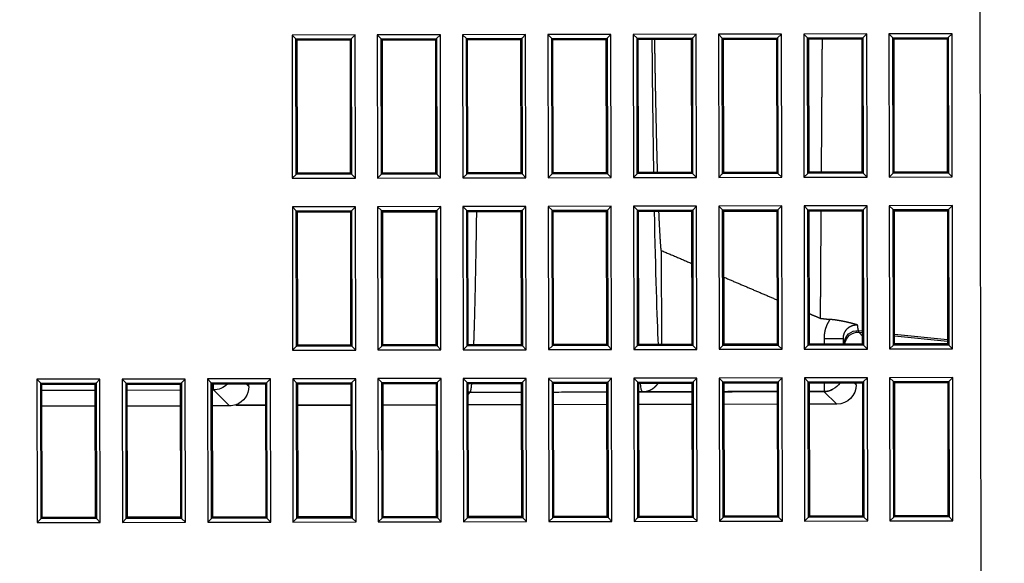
# Model space of a CAD drawing. Header units: millimetres. Extents: x 40090 to 187415, y -53271 to 40260.
# Tile 316 of 406: x 143141 to 143217, y 14271 to 14314. Entities that reach past the tile are written whole.
import ezdxf

# ---------------------------------------------------------------- set-up
doc = ezdxf.new("R2010")
doc.units = ezdxf.units.MM
doc.layers.add('AVM_projektor', color=6, linetype='Continuous')
doc.layers.add('AVM_sp_230VAC', color=170, linetype='Continuous')
doc.styles.add('AVM', font='arial.ttf')
doc.dimstyles.new('AVM-1_50', dxfattribs={"dimscale": 40, "dimtxt": 2.5, "dimasz": 2.5, "dimexe": 1.25, "dimexo": 0.625, "dimtad": 1, "dimdec": 0, "dimrnd": 1, "dimtxsty": 'AVM', "dimcen": 2.5, "dimclrd": 256, "dimclre": 256, "dimclrt": 256, "dimadec": 0, "dimazin": 0, "dimtfac": 1, "dimtdec": 0, "dimtmove": 0, "dimatfit": 3, "dimfxl": 0, "dimarcsym": 0})

# ---------------------------------------------------------------- blocks, each defined once
blk = doc.blocks.new('PT-FW430-bottom')
for p, q in [((1.56, 106.307), (1.86, 106.007)), ((1.56, 106.307), (12.64, 106.307)), ((1.56, 101.427), (1.56, 106.307)), ((1.86, 106.007), (1.95, 105.917)), ((12.341, 106.007), (1.86, 106.007)), ((1.86, 106.007), (1.86, 101.726)), ((12.341, 106.007), (12.25, 105.917)), ((12.64, 106.307), (12.341, 106.007)), ((12.341, 101.726), (12.341, 106.007)), ((12.64, 106.307), (12.64, 101.427)), ((12.25, 105.917), (1.95, 105.917)), ((1.95, 105.917), (1.95, 101.817)), ((2.407, 105.916), (2.407, 101.817)), ((3.646, 101.816), (3.646, 105.917)), ((12.25, 101.817), (12.25, 105.917)), ((1.86, 101.726), (1.56, 101.427)), ((12.64, 101.427), (1.56, 101.427)), ((1.86, 101.726), (1.95, 101.817)), ((1.86, 101.726), (12.341, 101.726)), ((1.95, 101.817), (12.25, 101.817)), ((12.341, 101.726), (12.25, 101.817)), ((12.341, 101.726), (12.64, 101.427)), ((1.56, 99.707), (1.86, 99.407)), ((1.56, 99.707), (12.64, 99.707)), ((1.56, 94.827), (1.56, 99.707)), ((1.86, 99.407), (1.95, 99.317)), ((12.341, 99.407), (1.86, 99.407)), ((1.86, 99.407), (1.86, 95.126)), ((1.95, 99.317), (1.95, 95.217)), ((12.25, 99.317), (1.95, 99.317)), ((2.407, 99.317), (2.407, 95.217)), ((3.646, 95.217), (3.646, 99.317)), ((12.341, 99.407), (12.25, 99.317)), ((12.25, 95.217), (12.25, 99.317)), ((12.64, 99.707), (12.341, 99.407)), ((12.341, 95.126), (12.341, 99.407)), ((12.64, 99.707), (12.64, 94.827)), ((1.86, 95.126), (1.56, 94.827)), ((12.64, 94.827), (1.56, 94.827)), ((1.86, 95.126), (1.95, 95.217)), ((1.86, 95.126), (12.341, 95.126)), ((1.95, 95.217), (12.25, 95.217)), ((12.341, 95.126), (12.25, 95.217)), ((12.341, 95.126), (12.64, 94.827)), ((1.56, 93.107), (1.86, 92.807)), ((1.56, 93.107), (12.64, 93.107)), ((1.56, 88.227), (1.56, 93.107)), ((12.64, 93.107), (12.341, 92.807)), ((12.64, 93.107), (12.64, 88.227)), ((1.86, 92.807), (1.95, 92.717)), ((1.86, 92.807), (1.86, 88.526)), ((12.341, 92.807), (1.86, 92.807)), ((1.95, 92.717), (1.95, 88.617)), ((12.25, 92.717), (1.95, 92.717)), ((2.407, 92.645), (1.95, 92.645)), ((2.407, 92.717), (2.407, 92.645)), ((2.407, 92.645), (3.646, 91.405)), ((3.646, 91.405), (3.646, 92.717)), ((12.341, 92.807), (12.25, 92.717)), ((12.25, 88.617), (12.25, 92.717)), ((12.341, 88.526), (12.341, 92.807)), ((3.599, 90.905), (3.561, 90.905)), ((3.599, 90.905), (3.599, 88.617)), ((3.599, 88.616), (3.599, 90.905)), ((2.147, 89.905), (1.95, 90.102)), ((2.147, 89.905), (1.95, 89.905)), ((1.86, 88.526), (1.56, 88.227)), ((1.86, 88.526), (1.95, 88.617)), ((1.86, 88.526), (12.341, 88.526)), ((1.95, 88.617), (12.25, 88.617)), ((12.341, 88.526), (12.25, 88.617)), ((12.341, 88.526), (12.64, 88.227)), ((12.64, 88.227), (1.56, 88.227)), ((-25.04, 86.507), (-24.74, 86.207)), ((-25.04, 86.507), (-13.96, 86.507)), ((-25.04, 81.627), (-25.04, 86.507)), ((-24.74, 86.207), (-24.65, 86.117)), ((-24.74, 86.207), (-24.74, 81.926)), ((-14.259, 86.207), (-24.74, 86.207)), ((-24.65, 86.117), (-24.65, 82.017)), ((-14.35, 86.117), (-24.65, 86.117)), ((-14.259, 86.207), (-14.35, 86.117)), ((-14.35, 82.017), (-14.35, 86.117)), ((-13.96, 86.507), (-14.259, 86.207)), ((-14.259, 81.926), (-14.259, 86.207)), ((-13.96, 86.507), (-13.96, 81.627)), ((-11.74, 86.507), (-11.44, 86.207)), ((-11.74, 86.507), (-0.66, 86.507)), ((-11.74, 81.627), (-11.74, 86.507)), ((-11.44, 86.207), (-11.35, 86.117)), ((-0.959, 86.207), (-11.44, 86.207)), ((-11.44, 86.207), (-11.44, 81.926)), ((-1.05, 86.117), (-11.35, 86.117)), ((-11.35, 86.117), (-11.35, 82.017)), ((-0.959, 86.207), (-1.05, 86.117)), ((-1.05, 82.017), (-1.05, 86.117)), ((-0.66, 86.507), (-0.959, 86.207)), ((-0.959, 81.926), (-0.959, 86.207)), ((-0.66, 86.507), (-0.66, 81.627)), ((1.56, 86.507), (1.86, 86.207)), ((1.56, 86.507), (12.64, 86.507)), ((1.56, 81.627), (1.56, 86.507)), ((1.86, 86.207), (1.95, 86.117)), ((12.341, 86.207), (1.86, 86.207)), ((1.86, 86.207), (1.86, 81.926)), ((12.25, 86.117), (1.95, 86.117)), ((1.95, 86.117), (1.95, 82.017)), ((3.599, 86.117), (3.599, 82.017)), ((3.599, 82.016), (3.599, 86.116)), ((12.341, 86.207), (12.25, 86.117)), ((12.25, 82.017), (12.25, 86.117)), ((12.64, 86.507), (12.341, 86.207)), ((12.341, 81.926), (12.341, 86.207)), ((12.64, 86.507), (12.64, 81.627)), ((-24.74, 81.926), (-25.04, 81.627)), ((-13.96, 81.627), (-25.04, 81.627)), ((-24.74, 81.926), (-24.65, 82.017)), ((-24.74, 81.926), (-14.259, 81.926)), ((-24.65, 82.017), (-14.35, 82.017)), ((-14.259, 81.926), (-14.35, 82.017)), ((-14.259, 81.926), (-13.96, 81.627)), ((-11.44, 81.926), (-11.74, 81.627)), ((-0.66, 81.627), (-11.74, 81.627)), ((-11.44, 81.926), (-11.35, 82.017)), ((-11.44, 81.926), (-0.959, 81.926)), ((-11.35, 82.017), (-1.05, 82.017)), ((-0.959, 81.926), (-1.05, 82.017)), ((-0.959, 81.926), (-0.66, 81.627)), ((1.86, 81.926), (1.56, 81.627)), ((12.64, 81.627), (1.56, 81.627)), ((1.86, 81.926), (1.95, 82.017)), ((1.86, 81.926), (12.341, 81.926)), ((1.95, 82.017), (12.25, 82.017)), ((12.341, 81.926), (12.25, 82.017)), ((12.341, 81.926), (12.64, 81.627)), ((-25.04, 79.907), (-24.74, 79.607)), ((-25.04, 79.907), (-13.96, 79.907)), ((-25.04, 75.027), (-25.04, 79.907)), ((-24.74, 79.607), (-24.65, 79.517)), ((-14.259, 79.607), (-24.74, 79.607)), ((-24.74, 79.607), (-24.74, 75.326)), ((-14.35, 79.517), (-24.65, 79.517)), ((-24.65, 79.517), (-24.65, 75.417)), ((-14.259, 79.607), (-14.35, 79.517)), ((-14.35, 75.417), (-14.35, 79.517)), ((-13.96, 79.907), (-14.259, 79.607)), ((-14.259, 75.326), (-14.259, 79.607)), ((-13.96, 79.907), (-13.96, 75.027)), ((-11.74, 79.907), (-11.44, 79.607)), ((-11.74, 79.907), (-0.66, 79.907)), ((-11.74, 75.027), (-11.74, 79.907)), ((-11.44, 79.607), (-11.35, 79.517)), ((-11.44, 79.607), (-11.44, 75.326)), ((-0.959, 79.607), (-11.44, 79.607)), ((-11.35, 79.517), (-11.35, 75.417)), ((-1.05, 79.517), (-11.35, 79.517)), ((-0.959, 79.607), (-1.05, 79.517)), ((-1.05, 75.417), (-1.05, 79.517)), ((-0.66, 79.907), (-0.959, 79.607)), ((-0.959, 75.326), (-0.959, 79.607)), ((-0.66, 79.907), (-0.66, 75.027)), ((1.56, 79.907), (1.86, 79.607)), ((1.56, 79.907), (12.64, 79.907)), ((1.56, 75.027), (1.56, 79.907)), ((1.86, 79.607), (1.95, 79.517)), ((12.341, 79.607), (1.86, 79.607)), ((1.86, 79.607), (1.86, 75.326)), ((12.25, 79.517), (1.95, 79.517)), ((1.95, 79.517), (1.95, 75.417)), ((3.599, 79.517), (3.599, 75.417)), ((3.599, 75.417), (3.599, 79.517)), ((12.341, 79.607), (12.25, 79.517)), ((12.25, 75.417), (12.25, 79.517)), ((12.64, 79.907), (12.341, 79.607)), ((12.341, 75.326), (12.341, 79.607)), ((12.64, 79.907), (12.64, 75.027)), ((-24.74, 75.326), (-25.04, 75.027)), ((-13.96, 75.027), (-25.04, 75.027)), ((-24.74, 75.326), (-24.65, 75.417)), ((-24.74, 75.326), (-14.259, 75.326)), ((-24.65, 75.417), (-14.35, 75.417)), ((-14.259, 75.326), (-14.35, 75.417)), ((-14.259, 75.326), (-13.96, 75.027)), ((-11.44, 75.326), (-11.74, 75.027)), ((-0.66, 75.027), (-11.74, 75.027)), ((-11.44, 75.326), (-11.35, 75.417)), ((-11.44, 75.326), (-0.959, 75.326)), ((-11.35, 75.417), (-1.05, 75.417)), ((-0.959, 75.326), (-1.05, 75.417)), ((-0.959, 75.326), (-0.66, 75.027)), ((1.86, 75.326), (1.56, 75.027)), ((12.64, 75.027), (1.56, 75.027)), ((1.86, 75.326), (1.95, 75.417)), ((1.86, 75.326), (12.341, 75.326)), ((1.95, 75.417), (12.25, 75.417)), ((12.341, 75.326), (12.25, 75.417)), ((12.341, 75.326), (12.64, 75.027)), ((-25.04, 73.307), (-24.74, 73.007)), ((-25.04, 73.307), (-13.96, 73.307)), ((-25.04, 68.427), (-25.04, 73.307)), ((-13.96, 73.307), (-14.259, 73.007)), ((-13.96, 73.307), (-13.96, 68.427)), ((-11.74, 73.307), (-11.44, 73.007)), ((-11.74, 73.307), (-0.66, 73.307)), ((-11.74, 68.427), (-11.74, 73.307)), ((-0.66, 73.307), (-0.959, 73.007)), ((-0.66, 73.307), (-0.66, 68.427)), ((1.56, 73.307), (1.86, 73.007)), ((1.56, 73.307), (12.64, 73.307)), ((1.56, 68.427), (1.56, 73.307)), ((12.64, 73.307), (12.341, 73.007)), ((12.64, 73.307), (12.64, 68.427)), ((-24.74, 73.007), (-24.65, 72.917)), ((-24.74, 73.007), (-24.74, 68.726)), ((-14.259, 73.007), (-24.74, 73.007)), ((-24.65, 72.917), (-24.65, 68.817)), ((-14.35, 72.917), (-24.65, 72.917)), ((-14.259, 73.007), (-14.35, 72.917)), ((-14.35, 68.817), (-14.35, 72.917)), ((-14.259, 68.726), (-14.259, 73.007)), ((-11.44, 73.007), (-11.35, 72.917)), ((-11.44, 73.007), (-11.44, 68.726)), ((-0.959, 73.007), (-11.44, 73.007)), ((-11.35, 72.917), (-11.35, 68.817)), ((-1.05, 72.917), (-11.35, 72.917)), ((-0.959, 73.007), (-1.05, 72.917)), ((-1.05, 68.817), (-1.05, 72.917)), ((-0.959, 68.726), (-0.959, 73.007)), ((1.86, 73.007), (1.95, 72.917)), ((1.86, 73.007), (1.86, 68.726)), ((12.341, 73.007), (1.86, 73.007)), ((1.95, 72.917), (1.95, 68.817)), ((12.25, 72.917), (1.95, 72.917)), ((2.766, 72.917), (2.619, 72.766)), ((3.599, 68.816), (3.599, 72.916)), ((12.341, 73.007), (12.25, 72.917)), ((12.25, 68.817), (12.25, 72.917)), ((12.341, 68.726), (12.341, 73.007)), ((-24.74, 68.726), (-25.04, 68.427)), ((-24.74, 68.726), (-24.65, 68.817)), ((-24.74, 68.726), (-14.259, 68.726)), ((-24.65, 68.817), (-14.35, 68.817)), ((-14.259, 68.726), (-14.35, 68.817)), ((-14.259, 68.726), (-13.96, 68.427)), ((-11.44, 68.726), (-11.74, 68.427)), ((-11.44, 68.726), (-11.35, 68.817)), ((-11.44, 68.726), (-0.959, 68.726)), ((-11.35, 68.817), (-1.05, 68.817)), ((-0.959, 68.726), (-1.05, 68.817)), ((-0.959, 68.726), (-0.66, 68.427)), ((1.86, 68.726), (1.56, 68.427)), ((1.86, 68.726), (1.95, 68.817)), ((1.86, 68.726), (12.341, 68.726)), ((1.95, 68.817), (12.25, 68.817)), ((12.341, 68.726), (12.25, 68.817)), ((12.341, 68.726), (12.64, 68.427)), ((-13.96, 68.427), (-25.04, 68.427)), ((-0.66, 68.427), (-11.74, 68.427)), ((12.64, 68.427), (1.56, 68.427)), ((-25.04, 66.707), (-24.74, 66.407)), ((-25.04, 66.707), (-13.96, 66.707)), ((-25.04, 61.827), (-25.04, 66.707)), ((-24.74, 66.407), (-24.65, 66.317)), ((-14.259, 66.407), (-24.74, 66.407)), ((-24.74, 66.407), (-24.74, 62.126)), ((-14.35, 66.317), (-24.65, 66.317)), ((-24.65, 66.317), (-24.65, 62.217)), ((-14.259, 66.407), (-14.35, 66.317)), ((-14.35, 62.217), (-14.35, 66.317)), ((-13.96, 66.707), (-14.259, 66.407)), ((-14.259, 62.126), (-14.259, 66.407)), ((-13.96, 66.707), (-13.96, 61.827)), ((-11.74, 66.707), (-11.44, 66.407)), ((-11.74, 66.707), (-0.66, 66.707)), ((-11.74, 61.827), (-11.74, 66.707)), ((-11.44, 66.407), (-11.35, 66.317)), ((-0.959, 66.407), (-11.44, 66.407)), ((-11.44, 66.407), (-11.44, 62.126)), ((-1.05, 66.317), (-11.35, 66.317)), ((-11.35, 66.317), (-11.35, 62.217)), ((-0.959, 66.407), (-1.05, 66.317)), ((-1.05, 62.217), (-1.05, 66.317)), ((-0.66, 66.707), (-0.959, 66.407)), ((-0.959, 62.126), (-0.959, 66.407)), ((-0.66, 66.707), (-0.66, 61.827)), ((1.56, 66.707), (1.86, 66.407)), ((1.56, 66.707), (12.64, 66.707)), ((1.56, 61.827), (1.56, 66.707)), ((1.86, 66.407), (1.95, 66.317)), ((12.341, 66.407), (1.86, 66.407)), ((1.86, 66.407), (1.86, 62.126)), ((12.25, 66.317), (1.95, 66.317)), ((1.95, 66.317), (1.95, 62.217)), ((3.599, 62.217), (3.599, 66.317)), ((12.341, 66.407), (12.25, 66.317)), ((12.25, 62.217), (12.25, 66.317)), ((12.64, 66.707), (12.341, 66.407)), ((12.341, 62.126), (12.341, 66.407)), ((12.64, 66.707), (12.64, 61.827)), ((-24.74, 62.126), (-25.04, 61.827)), ((-13.96, 61.827), (-25.04, 61.827)), ((-24.74, 62.126), (-24.65, 62.217)), ((-24.74, 62.126), (-14.259, 62.126)), ((-24.65, 62.217), (-14.35, 62.217)), ((-14.259, 62.126), (-14.35, 62.217)), ((-14.259, 62.126), (-13.96, 61.827)), ((-11.44, 62.126), (-11.74, 61.827)), ((-0.66, 61.827), (-11.74, 61.827)), ((-11.44, 62.126), (-11.35, 62.217)), ((-11.44, 62.126), (-0.959, 62.126)), ((-11.35, 62.217), (-1.05, 62.217)), ((-0.959, 62.126), (-1.05, 62.217)), ((-0.959, 62.126), (-0.66, 61.827)), ((1.86, 62.126), (1.56, 61.827)), ((12.64, 61.827), (1.56, 61.827)), ((1.86, 62.126), (1.95, 62.217)), ((1.86, 62.126), (12.341, 62.126)), ((1.95, 62.217), (12.25, 62.217)), ((12.341, 62.126), (12.25, 62.217)), ((12.341, 62.126), (12.64, 61.827)), ((-25.04, 60.107), (-24.74, 59.807)), ((-25.04, 60.107), (-13.96, 60.107)), ((-25.04, 55.227), (-25.04, 60.107)), ((-24.74, 59.807), (-24.65, 59.717)), ((-24.74, 59.807), (-24.74, 55.526)), ((-14.259, 59.807), (-24.74, 59.807)), ((-14.35, 59.717), (-24.65, 59.717)), ((-24.65, 59.717), (-24.65, 55.617)), ((-14.259, 59.807), (-14.35, 59.717)), ((-14.35, 55.617), (-14.35, 59.717)), ((-13.96, 60.107), (-14.259, 59.807)), ((-14.259, 55.526), (-14.259, 59.807)), ((-13.96, 60.107), (-13.96, 55.227)), ((-11.74, 60.107), (-11.44, 59.807)), ((-11.74, 60.107), (-0.66, 60.107)), ((-11.74, 55.227), (-11.74, 60.107)), ((-11.44, 59.807), (-11.35, 59.717)), ((-11.44, 59.807), (-11.44, 55.526)), ((-0.959, 59.807), (-11.44, 59.807)), ((-11.35, 59.717), (-11.35, 55.617)), ((-1.05, 59.717), (-11.35, 59.717)), ((-0.959, 59.807), (-1.05, 59.717)), ((-1.05, 55.617), (-1.05, 59.717)), ((-0.66, 60.107), (-0.959, 59.807)), ((-0.959, 55.526), (-0.959, 59.807)), ((-0.66, 60.107), (-0.66, 55.227)), ((1.56, 60.107), (1.86, 59.807)), ((1.56, 60.107), (12.64, 60.107)), ((1.56, 55.227), (1.56, 60.107)), ((1.86, 59.807), (1.95, 59.717)), ((12.341, 59.807), (1.86, 59.807)), ((1.86, 59.807), (1.86, 55.526)), ((1.95, 59.717), (1.95, 55.617)), ((12.25, 59.717), (1.95, 59.717)), ((2.616, 59.471), (2.616, 55.617)), ((2.618, 59.67), (2.618, 59.67)), ((2.618, 59.67), (2.618, 59.67)), ((3.599, 55.617), (3.599, 59.717)), ((12.341, 59.807), (12.25, 59.717)), ((12.25, 55.617), (12.25, 59.717)), ((12.64, 60.107), (12.341, 59.807)), ((12.341, 55.526), (12.341, 59.807)), ((12.64, 60.107), (12.64, 55.227)), ((-8.32, 57.971), (-1.05, 57.971)), ((-24.74, 55.526), (-25.04, 55.227)), ((-13.96, 55.227), (-25.04, 55.227)), ((-24.74, 55.526), (-24.65, 55.617)), ((-24.74, 55.526), (-14.259, 55.526)), ((-24.65, 55.617), (-14.35, 55.617)), ((-14.259, 55.526), (-14.35, 55.617)), ((-14.259, 55.526), (-13.96, 55.227)), ((-11.44, 55.526), (-11.74, 55.227)), ((-0.66, 55.227), (-11.74, 55.227)), ((-11.44, 55.526), (-11.35, 55.617)), ((-11.44, 55.526), (-0.959, 55.526)), ((-11.35, 55.617), (-1.05, 55.617)), ((-0.959, 55.526), (-1.05, 55.617)), ((-0.959, 55.526), (-0.66, 55.227)), ((1.86, 55.526), (1.56, 55.227)), ((12.64, 55.227), (1.56, 55.227)), ((1.86, 55.526), (1.95, 55.617)), ((1.86, 55.526), (12.341, 55.526)), ((1.95, 55.617), (12.25, 55.617)), ((12.341, 55.526), (12.25, 55.617)), ((12.341, 55.526), (12.64, 55.227)), ((-25.04, 53.507), (-24.74, 53.207)), ((-25.04, 53.507), (-13.96, 53.507)), ((-25.04, 48.627), (-25.04, 53.507)), ((-13.96, 53.507), (-14.259, 53.207)), ((-13.96, 53.507), (-13.96, 48.627)), ((-11.74, 53.507), (-11.44, 53.207)), ((-11.74, 53.507), (-0.66, 53.507)), ((-11.74, 48.627), (-11.74, 53.507)), ((-0.66, 53.507), (-0.959, 53.207)), ((-0.66, 53.507), (-0.66, 48.627)), ((1.56, 53.507), (1.86, 53.207)), ((1.56, 53.507), (12.64, 53.507)), ((1.56, 48.627), (1.56, 53.507)), ((12.64, 53.507), (12.341, 53.207)), ((12.64, 53.507), (12.64, 48.627)), ((-24.74, 53.207), (-24.65, 53.117)), ((-14.259, 53.207), (-24.74, 53.207)), ((-24.74, 53.207), (-24.74, 48.926)), ((-14.35, 53.117), (-24.65, 53.117)), ((-24.65, 53.117), (-24.65, 49.017)), ((-14.259, 53.207), (-14.35, 53.117)), ((-14.35, 49.017), (-14.35, 53.117)), ((-14.259, 48.926), (-14.259, 53.207)), ((-11.44, 53.207), (-11.35, 53.117)), ((-11.44, 53.207), (-11.44, 48.926)), ((-0.959, 53.207), (-11.44, 53.207)), ((-11.35, 53.117), (-11.35, 49.017)), ((-1.05, 53.117), (-11.35, 53.117)), ((-0.959, 53.207), (-1.05, 53.117)), ((-1.05, 49.017), (-1.05, 53.117)), ((-0.959, 48.926), (-0.959, 53.207)), ((1.86, 53.207), (1.95, 53.117)), ((1.86, 53.207), (1.86, 48.926)), ((12.341, 53.207), (1.86, 53.207)), ((12.25, 53.117), (1.95, 53.117)), ((1.95, 53.117), (1.95, 49.017)), ((2.616, 53.117), (2.616, 49.017)), ((3.599, 49.017), (3.599, 53.117)), ((12.341, 53.207), (12.25, 53.117)), ((12.25, 49.017), (12.25, 53.117)), ((12.341, 48.926), (12.341, 53.207)), ((-24.74, 48.926), (-25.04, 48.627)), ((-24.74, 48.926), (-24.65, 49.017)), ((-24.74, 48.926), (-14.259, 48.926)), ((-24.65, 49.017), (-14.35, 49.017)), ((-14.259, 48.926), (-14.35, 49.017)), ((-14.259, 48.926), (-13.96, 48.627)), ((-11.44, 48.926), (-11.74, 48.627)), ((-11.44, 48.926), (-11.35, 49.017)), ((-11.44, 48.926), (-0.959, 48.926)), ((-11.35, 49.017), (-1.05, 49.017)), ((-0.959, 48.926), (-1.05, 49.017)), ((-0.959, 48.926), (-0.66, 48.627)), ((1.86, 48.926), (1.56, 48.627)), ((1.86, 48.926), (1.95, 49.017)), ((1.86, 48.926), (12.341, 48.926)), ((1.95, 49.017), (12.25, 49.017)), ((12.341, 48.926), (12.25, 49.017)), ((12.341, 48.926), (12.64, 48.627)), ((-13.96, 48.627), (-25.04, 48.627)), ((-0.66, 48.627), (-11.74, 48.627)), ((12.64, 48.627), (1.56, 48.627)), ((-25.04, 46.907), (-24.74, 46.607)), ((-25.04, 46.907), (-13.96, 46.907)), ((-25.04, 42.027), (-25.04, 46.907)), ((-24.74, 46.607), (-24.65, 46.517)), ((-14.259, 46.607), (-24.74, 46.607)), ((-24.74, 46.607), (-24.74, 42.326)), ((-14.35, 46.517), (-24.65, 46.517)), ((-24.65, 46.517), (-24.65, 42.417)), ((-14.259, 46.607), (-14.35, 46.517)), ((-14.35, 42.417), (-14.35, 46.517)), ((-13.96, 46.907), (-14.259, 46.607)), ((-14.259, 42.326), (-14.259, 46.607)), ((-13.96, 46.907), (-13.96, 42.027)), ((-11.74, 46.907), (-11.44, 46.607)), ((-11.74, 46.907), (-0.66, 46.907)), ((-11.74, 42.027), (-11.74, 46.907)), ((-11.44, 46.607), (-11.35, 46.517)), ((-11.44, 46.607), (-11.44, 42.326)), ((-0.959, 46.607), (-11.44, 46.607)), ((-1.05, 46.517), (-11.35, 46.517)), ((-11.35, 46.517), (-11.35, 42.417)), ((-0.959, 46.607), (-1.05, 46.517)), ((-1.05, 42.417), (-1.05, 46.517)), ((-0.66, 46.907), (-0.959, 46.607)), ((-0.959, 42.326), (-0.959, 46.607)), ((-0.66, 46.907), (-0.66, 42.027)), ((1.56, 46.907), (1.86, 46.607)), ((1.56, 46.907), (12.64, 46.907)), ((1.56, 42.027), (1.56, 46.907)), ((1.86, 46.607), (1.95, 46.517)), ((12.341, 46.607), (1.86, 46.607)), ((1.86, 46.607), (1.86, 42.326)), ((1.95, 46.517), (1.95, 42.417)), ((12.25, 46.517), (1.95, 46.517)), ((2.616, 46.517), (2.616, 45.406)), ((3.599, 44.397), (3.599, 46.517)), ((12.341, 46.607), (12.25, 46.517)), ((12.25, 42.417), (12.25, 46.517)), ((12.64, 46.907), (12.341, 46.607)), ((12.341, 42.326), (12.341, 46.607)), ((12.64, 46.907), (12.64, 42.027)), ((-1.49, 45.38), (-1.49, 43.88)), ((-1.49, 45.38), (-1.05, 45.38)), ((1.95, 45.38), (2.616, 45.38)), ((2.619, 45.403), (3.599, 44.397)), ((-1.05, 43.88), (-1.49, 43.88)), ((-1.085, 43.809), (-1.05, 43.797)), ((-1.952, 42.664), (-2.078, 42.704)), ((-2.048, 42.417), (-2.078, 42.704)), ((2.1, 42.897), (1.95, 43.05)), ((2.1, 42.897), (1.95, 42.897)), ((-24.74, 42.326), (-25.04, 42.027)), ((-13.96, 42.027), (-25.04, 42.027)), ((-24.74, 42.326), (-24.65, 42.417)), ((-24.74, 42.326), (-14.259, 42.326)), ((-24.65, 42.417), (-14.35, 42.417)), ((-14.259, 42.326), (-14.35, 42.417)), ((-14.259, 42.326), (-13.96, 42.027)), ((-11.44, 42.326), (-11.74, 42.027)), ((-0.66, 42.027), (-11.74, 42.027)), ((-11.44, 42.326), (-11.35, 42.417)), ((-11.44, 42.326), (-0.959, 42.326)), ((-11.35, 42.417), (-1.05, 42.417)), ((-1.678, 42.417), (-1.952, 42.663)), ((-1.926, 42.417), (-1.952, 42.663)), ((-0.959, 42.326), (-1.05, 42.417)), ((-0.959, 42.326), (-0.66, 42.027)), ((1.86, 42.326), (1.56, 42.027)), ((12.64, 42.027), (1.56, 42.027)), ((1.86, 42.326), (1.95, 42.417)), ((1.86, 42.326), (12.341, 42.326)), ((1.95, 42.417), (12.25, 42.417)), ((12.341, 42.326), (12.25, 42.417)), ((12.341, 42.326), (12.64, 42.027)), ((-25.04, 40.307), (-24.74, 40.007)), ((-25.04, 40.307), (-13.96, 40.307)), ((-25.04, 35.427), (-25.04, 40.307)), ((-24.74, 40.007), (-24.65, 39.917)), ((-14.259, 40.007), (-24.74, 40.007)), ((-24.74, 40.007), (-24.74, 35.726)), ((-14.35, 39.917), (-24.65, 39.917)), ((-24.65, 39.917), (-24.65, 35.817)), ((-14.259, 40.007), (-14.35, 39.917)), ((-14.35, 35.817), (-14.35, 39.917)), ((-13.96, 40.307), (-14.259, 40.007)), ((-14.259, 35.726), (-14.259, 40.007)), ((-13.96, 40.307), (-13.96, 35.427)), ((-11.74, 40.307), (-11.44, 40.007)), ((-11.74, 40.307), (-0.66, 40.307)), ((-11.74, 35.427), (-11.74, 40.307)), ((-11.44, 40.007), (-11.35, 39.917)), ((-11.44, 40.007), (-11.44, 35.726)), ((-0.959, 40.007), (-11.44, 40.007)), ((-1.05, 39.917), (-11.35, 39.917)), ((-11.35, 39.917), (-11.35, 35.817)), ((-1.355, 35.817), (-1.786, 39.917)), ((-1.231, 35.817), (-1.663, 39.917)), ((-0.959, 40.007), (-1.05, 39.917)), ((-1.05, 35.817), (-1.05, 39.917)), ((-0.66, 40.307), (-0.959, 40.007)), ((-0.959, 35.726), (-0.959, 40.007)), ((-0.66, 40.307), (-0.66, 35.427)), ((1.56, 40.307), (1.86, 40.007)), ((1.56, 40.307), (12.64, 40.307)), ((1.56, 35.427), (1.56, 40.307)), ((1.86, 40.007), (1.95, 39.917)), ((12.341, 40.007), (1.86, 40.007)), ((1.86, 40.007), (1.86, 35.726)), ((1.95, 39.917), (1.95, 35.817)), ((12.25, 39.917), (1.95, 39.917)), ((12.341, 40.007), (12.25, 39.917)), ((12.25, 35.817), (12.25, 39.917)), ((12.64, 40.307), (12.341, 40.007)), ((12.341, 35.726), (12.341, 40.007)), ((12.64, 40.307), (12.64, 35.427)), ((-24.74, 35.726), (-24.65, 35.817)), ((-24.65, 35.817), (-14.35, 35.817)), ((-14.259, 35.726), (-14.35, 35.817)), ((-11.44, 35.726), (-11.35, 35.817)), ((-11.35, 35.817), (-1.05, 35.817)), ((-0.959, 35.726), (-1.05, 35.817)), ((1.86, 35.726), (1.95, 35.817)), ((1.95, 35.817), (12.25, 35.817)), ((12.341, 35.726), (12.25, 35.817)), ((-24.74, 35.726), (-25.04, 35.427)), ((-13.96, 35.427), (-25.04, 35.427)), ((-24.74, 35.726), (-14.259, 35.726)), ((-14.259, 35.726), (-13.96, 35.427)), ((-11.44, 35.726), (-11.74, 35.427)), ((-0.66, 35.427), (-11.74, 35.427)), ((-11.44, 35.726), (-0.959, 35.726)), ((-0.959, 35.726), (-0.66, 35.427)), ((1.86, 35.726), (1.56, 35.427)), ((12.64, 35.427), (1.56, 35.427)), ((1.86, 35.726), (12.341, 35.726)), ((12.341, 35.726), (12.64, 35.427)), ((-200.483, 33.278), (16.887, 33.278))]:
    blk.add_line(p, q)
for centre, major_axis, ratio, start_param, end_param in [((0.907, 92.645), (1.061, 1.061), 0.999695, 4.696415, 5.497635), ((2.146, 91.406), (1.075, -1.047), 0.999687, -0.798625, 0.432152), ((2.146, 91.406), (1.061, -1.061), 0.999695, 0.44553, 0.785246), ((-41.075, 59.455), (-43.7, 0), 0.016856, 3.16252, 3.317633), ((-41.075, 57.956), (-42.2, 0), 0.017455, 4.026589, 4.31261), ((-41.075, 57.956), (-42.2, 0), 0.017455, 3.464069, 3.930842), ((1.118, 45.404), (1.025, 1.096), 0.999674, 5.094139, 5.464138), ((-41.173, 45.39), (-43.798, 0), 0.016837, 3.16021, 3.162496), ((1.141, 45.38), (-0.585, -1.387), 0.975924, 0.988353, 1.490918), ((2.099, 44.397), (1.047, -1.075), 0.999703, -0.772346, 0.798153), ((-1.085, 42.809), (-0.306, -0.952), 0.99838, 3.453385, 5.127971), ((-0.958, 42.768), (-0.499, -0.867), 0.999258, 3.756343, 5.338643), ((-47.65, 43.765), (-46.633, 0), 0.017455, 3.195785, 3.284231)]:
    blk.add_ellipse(centre, major_axis=major_axis, ratio=ratio, start_param=start_param, end_param=end_param)
for points, start_tangent, end_tangent in [([(-1.05, 72.482), (-1.343, 72.471), (-1.645, 72.461), (-1.958, 72.45), (-2.281, 72.439), (-2.615, 72.428), (-2.959, 72.418), (-3.314, 72.407), (-3.679, 72.397), (-4.054, 72.387), (-4.439, 72.377), (-4.834, 72.367), (-5.239, 72.357), (-5.653, 72.347), (-6.077, 72.337), (-6.511, 72.328), (-6.954, 72.318), (-7.407, 72.309), (-7.868, 72.299), (-8.339, 72.29), (-8.819, 72.281), (-9.307, 72.272), (-9.805, 72.264), (-10.311, 72.255), (-10.825, 72.247), (-11.348, 72.238)], (-0.999262, -0.038422), (-0.999878, -0.015642)), ([(2.619, 72.766), (2.609, 72.758), (2.593, 72.75), (2.573, 72.742), (2.548, 72.734), (2.518, 72.726), (2.483, 72.719), (2.444, 72.711), (2.399, 72.703), (2.35, 72.695), (2.295, 72.688), (2.236, 72.68), (2.173, 72.672), (2.104, 72.665), (2.03, 72.657), (1.952, 72.649)], (-0.75096, -0.660348), (-0.995579, -0.093931)), ([(2.619, 72.766), (2.619, 72.776), (2.619, 72.786), (2.619, 72.796), (2.619, 72.806), (2.618, 72.816), (2.618, 72.826), (2.617, 72.836), (2.617, 72.846), (2.616, 72.856), (2.616, 72.866), (2.615, 72.877), (2.614, 72.887), (2.613, 72.897), (2.612, 72.907), (2.611, 72.917)], (-0.0003, 1), (-0.101587, 0.994827)), ([(2.619, 72.766), (2.619, 71.976), (2.619, 71.186), (2.619, 70.396), (2.619, 69.606), (2.619, 68.816)], (0, -1), (0, -1)), ([(2.619, 66.317), (2.619, 65.496), (2.619, 64.676), (2.619, 63.856), (2.619, 63.036), (2.619, 62.216)], (0, -1), (0, -1)), ([(2.616, 59.471), (2.616, 59.451), (2.615, 59.431), (2.615, 59.412), (2.614, 59.392), (2.613, 59.372), (2.611, 59.353), (2.61, 59.333), (2.608, 59.314), (2.605, 59.294), (2.603, 59.275), (2.6, 59.256), (2.597, 59.236), (2.594, 59.217), (2.591, 59.198), (2.587, 59.179), (2.583, 59.16), (2.579, 59.14), (2.575, 59.121), (2.57, 59.102), (2.565, 59.083), (2.56, 59.065), (2.554, 59.046), (2.549, 59.027), (2.543, 59.008), (2.536, 58.989), (2.53, 58.971), (2.523, 58.952), (2.516, 58.934), (2.509, 58.915), (2.502, 58.897), (2.494, 58.879), (2.486, 58.861), (2.478, 58.843), (2.47, 58.825), (2.461, 58.808), (2.453, 58.79), (2.444, 58.773), (2.434, 58.756), (2.425, 58.739), (2.415, 58.722), (2.406, 58.705), (2.395, 58.688), (2.385, 58.672), (2.375, 58.655), (2.364, 58.639), (2.353, 58.622), (2.342, 58.606), (2.33, 58.59), (2.319, 58.574), (2.307, 58.559), (2.295, 58.543), (2.282, 58.528), (2.27, 58.512), (2.257, 58.497), (2.244, 58.482), (2.231, 58.468), (2.218, 58.453), (2.204, 58.439), (2.191, 58.425), (2.177, 58.411), (2.163, 58.397), (2.149, 58.384), (2.135, 58.37), (2.121, 58.357), (2.106, 58.344), (2.091, 58.331), (2.076, 58.319), (2.061, 58.306), (2.046, 58.294), (2.031, 58.282), (2.015, 58.27), (1.999, 58.259), (1.983, 58.247), (1.967, 58.236), (1.951, 58.225)], (0.000015, -1), (-0.830819, -0.556542)), ([(2.618, 55.617), (2.618, 55.887), (2.618, 56.157), (2.618, 56.427), (2.618, 56.697), (2.618, 56.968), (2.618, 57.238), (2.618, 57.508), (2.618, 57.778), (2.618, 58.048), (2.618, 58.319), (2.618, 58.589), (2.618, 58.859), (2.618, 59.129), (2.618, 59.399), (2.618, 59.67)], (0, 1), (0, 1)), ([(2.619, 59.717), (2.619, 58.897), (2.619, 58.077), (2.619, 57.257), (2.619, 56.437), (2.619, 55.617)], (0, -1), (0, -1)), ([(-14.349, 58.237), (-14.453, 58.24), (-14.558, 58.243), (-14.663, 58.245), (-14.768, 58.248), (-14.875, 58.251), (-14.982, 58.254), (-15.089, 58.257), (-15.198, 58.26), (-15.307, 58.262), (-15.416, 58.265), (-15.526, 58.268), (-15.637, 58.271), (-15.749, 58.273), (-15.861, 58.276), (-15.974, 58.279), (-16.087, 58.281), (-16.201, 58.284), (-16.316, 58.287), (-16.431, 58.29), (-16.547, 58.292), (-16.663, 58.295), (-16.78, 58.298), (-16.898, 58.3), (-17.017, 58.303), (-17.136, 58.305), (-17.255, 58.308), (-17.376, 58.311), (-17.497, 58.313), (-17.618, 58.316), (-17.74, 58.318), (-17.863, 58.321), (-17.987, 58.324), (-18.111, 58.326), (-18.235, 58.329), (-18.361, 58.331), (-18.487, 58.334), (-18.613, 58.336), (-18.74, 58.339), (-18.868, 58.341), (-18.997, 58.344), (-19.126, 58.346), (-19.255, 58.349), (-19.386, 58.351), (-19.517, 58.354), (-19.648, 58.356), (-19.78, 58.358), (-19.913, 58.361), (-20.047, 58.363), (-20.181, 58.366), (-20.315, 58.368), (-20.451, 58.37), (-20.587, 58.373), (-20.723, 58.375), (-20.86, 58.377), (-20.998, 58.38), (-21.137, 58.382), (-21.276, 58.384), (-21.416, 58.387), (-21.556, 58.389), (-21.697, 58.391), (-21.839, 58.394), (-21.981, 58.396), (-22.124, 58.398), (-22.268, 58.4), (-22.412, 58.403), (-22.557, 58.405), (-22.702, 58.407), (-22.848, 58.409), (-22.995, 58.412), (-23.143, 58.414), (-23.291, 58.416), (-23.439, 58.418), (-23.589, 58.42), (-23.739, 58.423), (-23.889, 58.425), (-24.04, 58.427), (-24.191, 58.429), (-24.343, 58.431), (-24.495, 58.433), (-24.648, 58.435)], (-0.999618, 0.027642), (-0.999908, 0.013575)), ([(-8.32, 57.971), (-8.376, 57.976), (-8.434, 57.981), (-8.494, 57.986), (-8.556, 57.991), (-8.619, 57.996), (-8.685, 58.001), (-8.752, 58.006), (-8.821, 58.011), (-8.891, 58.016), (-8.964, 58.021), (-9.038, 58.025), (-9.114, 58.03), (-9.192, 58.035), (-9.271, 58.04), (-9.353, 58.045), (-9.436, 58.05), (-9.521, 58.054), (-9.607, 58.059), (-9.696, 58.064), (-9.786, 58.069), (-9.878, 58.074), (-9.971, 58.078), (-10.067, 58.083), (-10.164, 58.088), (-10.263, 58.092), (-10.363, 58.097), (-10.466, 58.102), (-10.57, 58.107), (-10.676, 58.111), (-10.783, 58.116), (-10.893, 58.121), (-11.004, 58.125), (-11.117, 58.13), (-11.231, 58.134), (-11.348, 58.139)], (-0.995934, 0.090083), (-0.999234, 0.039122)), ([(-8.32, 57.971), (-8.253, 57.814), (-8.185, 57.657), (-8.118, 57.5), (-8.051, 57.343), (-7.983, 57.186), (-7.916, 57.029), (-7.849, 56.872), (-7.782, 56.715), (-7.714, 56.558), (-7.647, 56.401), (-7.58, 56.245), (-7.512, 56.088), (-7.445, 55.931), (-7.378, 55.774), (-7.311, 55.617)], (0.394072, -0.91908), (0.394056, -0.919086)), ([(-6.239, 53.117), (-6.122, 52.843), (-6.004, 52.57), (-5.887, 52.297), (-5.77, 52.023), (-5.653, 51.75), (-5.536, 51.477), (-5.418, 51.203), (-5.301, 50.93), (-5.184, 50.657), (-5.067, 50.384), (-4.95, 50.11), (-4.833, 49.837), (-4.715, 49.564), (-4.598, 49.29), (-4.481, 49.017)], (0.394039, -0.919094), (0.394013, -0.919105)), ([(2.618, 49.017), (2.618, 49.29), (2.618, 49.563), (2.618, 49.837), (2.618, 50.11), (2.618, 50.383), (2.618, 50.657), (2.618, 50.93), (2.618, 51.203), (2.618, 51.477), (2.618, 51.75), (2.618, 52.023), (2.618, 52.297), (2.618, 52.57), (2.618, 52.843), (2.618, 53.117)], (0, 1), (0, 1)), ([(2.619, 53.117), (2.619, 52.297), (2.619, 51.477), (2.619, 50.657), (2.619, 49.837), (2.619, 49.017)], (0, -1), (0, -1)), ([(-3.409, 46.517), (-3.385, 46.459), (-3.36, 46.401), (-3.335, 46.343), (-3.31, 46.285), (-3.285, 46.227), (-3.26, 46.169), (-3.235, 46.111), (-3.211, 46.053), (-3.186, 45.995), (-3.161, 45.937), (-3.136, 45.879), (-3.111, 45.821), (-3.086, 45.763), (-3.061, 45.705), (-3.037, 45.647)], (0.393997, -0.919112), (0.393992, -0.919114)), ([(2.618, 45.404), (2.618, 45.478), (2.618, 45.552), (2.618, 45.627), (2.618, 45.701), (2.618, 45.775), (2.618, 45.849), (2.618, 45.923), (2.618, 45.998), (2.618, 46.072), (2.618, 46.146), (2.618, 46.22), (2.618, 46.294), (2.618, 46.369), (2.618, 46.443), (2.618, 46.517)], (0, 1), (0, 1)), ([(2.619, 46.517), (2.619, 46.294), (2.619, 46.071), (2.619, 45.848), (2.619, 45.626), (2.619, 45.403)], (0, -1), (0, -1)), ([(-14.35, 45.551), (-14.456, 45.55), (-14.562, 45.55), (-14.669, 45.549), (-14.776, 45.548), (-14.883, 45.547), (-14.992, 45.546), (-15.1, 45.545), (-15.209, 45.544), (-15.318, 45.543), (-15.428, 45.542), (-15.538, 45.541), (-15.649, 45.54), (-15.76, 45.539), (-15.871, 45.538), (-15.983, 45.537), (-16.096, 45.536), (-16.208, 45.535), (-16.322, 45.534), (-16.435, 45.533), (-16.549, 45.532), (-16.664, 45.531), (-16.779, 45.53), (-16.894, 45.529), (-17.01, 45.528), (-17.125, 45.527), (-17.242, 45.526), (-17.358, 45.525), (-17.475, 45.524), (-17.593, 45.523), (-17.71, 45.522), (-17.828, 45.521), (-17.947, 45.52), (-18.066, 45.519), (-18.185, 45.518), (-18.304, 45.517), (-18.424, 45.516), (-18.544, 45.515), (-18.665, 45.514), (-18.786, 45.513), (-18.907, 45.512), (-19.029, 45.511), (-19.151, 45.509), (-19.273, 45.508), (-19.396, 45.507), (-19.518, 45.506), (-19.641, 45.505), (-19.765, 45.504), (-19.888, 45.503), (-20.012, 45.502), (-20.136, 45.501), (-20.261, 45.5), (-20.385, 45.499), (-20.51, 45.497), (-20.636, 45.496), (-20.761, 45.495), (-20.887, 45.494), (-21.013, 45.493), (-21.139, 45.492), (-21.266, 45.491), (-21.392, 45.49), (-21.519, 45.489), (-21.647, 45.487), (-21.774, 45.486), (-21.902, 45.485), (-22.03, 45.484), (-22.159, 45.483), (-22.287, 45.482), (-22.416, 45.481), (-22.545, 45.479), (-22.675, 45.478), (-22.805, 45.477), (-22.934, 45.476), (-23.065, 45.475), (-23.195, 45.474), (-23.326, 45.472), (-23.457, 45.471), (-23.588, 45.47), (-23.72, 45.469), (-23.852, 45.468), (-23.984, 45.467), (-24.116, 45.465), (-24.249, 45.464), (-24.381, 45.463), (-24.515, 45.462), (-24.648, 45.461)], (-0.999963, -0.008659), (-0.99996, -0.008948)), ([(-3.037, 45.647), (-3.081, 45.647), (-3.127, 45.647), (-3.174, 45.646), (-3.222, 45.646), (-3.272, 45.645), (-3.323, 45.645), (-3.376, 45.645), (-3.429, 45.644), (-3.484, 45.644), (-3.54, 45.643), (-3.598, 45.643), (-3.657, 45.642), (-3.717, 45.642), (-3.778, 45.641), (-3.841, 45.641), (-3.905, 45.64), (-3.97, 45.64), (-4.037, 45.639), (-4.104, 45.638), (-4.174, 45.638), (-4.244, 45.637), (-4.316, 45.637), (-4.389, 45.636), (-4.463, 45.635), (-4.538, 45.635), (-4.615, 45.634), (-4.693, 45.634), (-4.773, 45.633), (-4.853, 45.632), (-4.935, 45.631), (-5.019, 45.631), (-5.103, 45.63), (-5.189, 45.629), (-5.276, 45.629), (-5.364, 45.628), (-5.454, 45.627), (-5.545, 45.626), (-5.637, 45.626), (-5.731, 45.625), (-5.826, 45.624), (-5.922, 45.623), (-6.02, 45.622), (-6.118, 45.622), (-6.219, 45.621), (-6.32, 45.62), (-6.423, 45.619), (-6.527, 45.618), (-6.632, 45.617), (-6.739, 45.616), (-6.847, 45.615), (-6.956, 45.615), (-7.067, 45.614), (-7.179, 45.613), (-7.292, 45.612), (-7.407, 45.611), (-7.522, 45.61), (-7.639, 45.609), (-7.757, 45.608), (-7.875, 45.607), (-7.995, 45.606), (-8.116, 45.605), (-8.239, 45.604), (-8.362, 45.603), (-8.486, 45.602), (-8.612, 45.601), (-8.738, 45.599), (-8.866, 45.598), (-8.995, 45.597), (-9.124, 45.596), (-9.255, 45.595), (-9.387, 45.594), (-9.52, 45.593), (-9.655, 45.592), (-9.79, 45.591), (-9.926, 45.589), (-10.064, 45.588), (-10.202, 45.587), (-10.342, 45.586), (-10.482, 45.585), (-10.624, 45.583), (-10.767, 45.582), (-10.911, 45.581), (-11.056, 45.58), (-11.202, 45.578), (-11.349, 45.577)], (-0.999966, -0.0083), (-0.999963, -0.008568)), ([(-3.037, 45.647), (-3.031, 45.598), (-3.026, 45.55), (-3.021, 45.501), (-3.016, 45.452), (-3.01, 45.403), (-3.005, 45.354), (-3, 45.305), (-2.995, 45.256), (-2.99, 45.207), (-2.984, 45.158), (-2.979, 45.109), (-2.974, 45.06), (-2.969, 45.012), (-2.963, 44.963), (-2.958, 44.914)], (0.106177, -0.994347), (0.106171, -0.994348)), ([(-2.958, 44.914), (-2.935, 44.93), (-2.911, 44.946), (-2.887, 44.962), (-2.863, 44.978), (-2.839, 44.993), (-2.815, 45.008), (-2.791, 45.023), (-2.766, 45.037), (-2.742, 45.051), (-2.717, 45.065), (-2.692, 45.079), (-2.667, 45.092), (-2.641, 45.105), (-2.616, 45.118), (-2.59, 45.13), (-2.565, 45.142), (-2.539, 45.154), (-2.513, 45.166), (-2.487, 45.177), (-2.46, 45.188), (-2.434, 45.199), (-2.407, 45.209), (-2.381, 45.219), (-2.354, 45.229), (-2.327, 45.239), (-2.3, 45.248), (-2.273, 45.257), (-2.245, 45.266), (-2.218, 45.274), (-2.191, 45.282), (-2.163, 45.29), (-2.136, 45.297), (-2.108, 45.304), (-2.081, 45.311), (-2.053, 45.317), (-2.026, 45.323), (-1.998, 45.329), (-1.97, 45.335), (-1.942, 45.34), (-1.914, 45.345), (-1.887, 45.349), (-1.859, 45.353), (-1.831, 45.357), (-1.802, 45.361), (-1.774, 45.364), (-1.746, 45.367), (-1.718, 45.37), (-1.69, 45.372), (-1.661, 45.374), (-1.633, 45.376), (-1.604, 45.378), (-1.576, 45.379), (-1.547, 45.379), (-1.519, 45.38), (-1.49, 45.38)], (0.815932, 0.578148), (1, -0.000009)), ([(2.619, 45.403), (2.619, 45.374), (2.618, 45.344), (2.616, 45.315), (2.614, 45.286), (2.612, 45.257), (2.609, 45.228), (2.605, 45.199), (2.601, 45.17), (2.596, 45.141), (2.591, 45.112), (2.585, 45.084), (2.578, 45.055), (2.571, 45.027), (2.563, 44.998), (2.555, 44.97), (2.547, 44.942), (2.537, 44.915), (2.527, 44.887), (2.517, 44.86), (2.506, 44.833), (2.495, 44.806), (2.483, 44.779), (2.471, 44.752), (2.458, 44.726), (2.444, 44.7)], (-0.000312, -1), (-0.468642, -0.883388)), ([(2.616, 45.38), (2.615, 45.358), (2.614, 45.337), (2.613, 45.315), (2.612, 45.293), (2.61, 45.272), (2.608, 45.25), (2.606, 45.229), (2.603, 45.208), (2.6, 45.187), (2.597, 45.166), (2.593, 45.145), (2.59, 45.124), (2.586, 45.103), (2.581, 45.082), (2.577, 45.062), (2.572, 45.041), (2.567, 45.02), (2.561, 45), (2.555, 44.98), (2.549, 44.96), (2.543, 44.94), (2.537, 44.92), (2.53, 44.9), (2.523, 44.881), (2.516, 44.862)], (-0.017073, -0.999854), (-0.353986, -0.935251)), ([(2.616, 45.38), (2.616, 45.385), (2.616, 45.39), (2.616, 45.395), (2.616, 45.401), (2.616, 45.406)], (0.008545, 0.999963), (0.008545, 0.999963)), ([(2.618, 45.404), (2.618, 45.404), (2.618, 45.404), (2.618, 45.404), (2.618, 45.404), (2.618, 45.404), (2.618, 45.404), (2.618, 45.403), (2.618, 45.403), (2.619, 45.403), (2.619, 45.403), (2.619, 45.403), (2.619, 45.403), (2.619, 45.403), (2.619, 45.403), (2.619, 45.403)], (0.742143, -0.670241), (0.710337, -0.703862)), ([(-2.521, 42.781), (-2.526, 42.796), (-2.53, 42.811), (-2.534, 42.826), (-2.539, 42.84), (-2.543, 42.855), (-2.547, 42.87), (-2.551, 42.885), (-2.556, 42.9), (-2.56, 42.915), (-2.565, 42.93), (-2.569, 42.945), (-2.573, 42.96), (-2.578, 42.975), (-2.582, 42.99), (-2.586, 43.006), (-2.591, 43.021), (-2.595, 43.037), (-2.599, 43.052), (-2.604, 43.068), (-2.608, 43.084), (-2.613, 43.1), (-2.617, 43.116), (-2.621, 43.132), (-2.626, 43.148), (-2.63, 43.164), (-2.635, 43.18), (-2.639, 43.197), (-2.643, 43.213), (-2.648, 43.23), (-2.652, 43.246), (-2.657, 43.263), (-2.661, 43.28), (-2.665, 43.297), (-2.67, 43.314), (-2.674, 43.332), (-2.679, 43.349), (-2.683, 43.366), (-2.688, 43.384), (-2.692, 43.402), (-2.696, 43.42), (-2.701, 43.438), (-2.705, 43.456), (-2.71, 43.474), (-2.714, 43.492), (-2.718, 43.51), (-2.723, 43.529), (-2.727, 43.547), (-2.731, 43.566), (-2.736, 43.585), (-2.74, 43.604), (-2.744, 43.623), (-2.749, 43.642), (-2.753, 43.661), (-2.757, 43.68), (-2.762, 43.7), (-2.766, 43.719), (-2.77, 43.739), (-2.774, 43.758), (-2.778, 43.778), (-2.783, 43.798), (-2.787, 43.818), (-2.791, 43.838), (-2.795, 43.859), (-2.799, 43.879), (-2.803, 43.9), (-2.807, 43.92), (-2.812, 43.941), (-2.816, 43.962), (-2.82, 43.983), (-2.824, 44.004), (-2.828, 44.025), (-2.832, 44.046), (-2.836, 44.068), (-2.84, 44.089), (-2.843, 44.111), (-2.847, 44.133), (-2.851, 44.155), (-2.855, 44.177), (-2.859, 44.199), (-2.863, 44.221), (-2.866, 44.244), (-2.87, 44.266), (-2.874, 44.289), (-2.877, 44.311), (-2.881, 44.333), (-2.885, 44.356), (-2.888, 44.379), (-2.892, 44.401), (-2.895, 44.424), (-2.899, 44.447), (-2.902, 44.47), (-2.905, 44.492), (-2.909, 44.515), (-2.912, 44.538), (-2.915, 44.561), (-2.918, 44.585), (-2.921, 44.608), (-2.924, 44.631), (-2.927, 44.654), (-2.93, 44.677), (-2.933, 44.701), (-2.936, 44.724), (-2.939, 44.748), (-2.942, 44.771), (-2.945, 44.795), (-2.948, 44.819), (-2.95, 44.842), (-2.953, 44.866), (-2.956, 44.89), (-2.958, 44.914)], (-0.282119, 0.959379), (-0.106173, 0.994348)), ([(2.444, 44.7), (2.449, 44.711), (2.455, 44.721), (2.46, 44.731), (2.465, 44.742), (2.47, 44.752), (2.475, 44.763), (2.48, 44.774), (2.484, 44.784), (2.489, 44.795), (2.494, 44.806), (2.498, 44.817), (2.503, 44.828), (2.507, 44.839), (2.512, 44.85), (2.516, 44.862)], (0.45921, 0.888328), (0.35404, 0.93523)), ([(-1.49, 43.88), (-1.521, 43.88), (-1.551, 43.879), (-1.582, 43.877), (-1.612, 43.874), (-1.643, 43.87), (-1.673, 43.865), (-1.703, 43.86), (-1.733, 43.853), (-1.763, 43.846), (-1.793, 43.838), (-1.822, 43.829), (-1.851, 43.82), (-1.88, 43.809), (-1.908, 43.798), (-1.936, 43.785), (-1.964, 43.772), (-1.992, 43.758), (-2.019, 43.743), (-2.045, 43.728), (-2.072, 43.712), (-2.097, 43.695), (-2.122, 43.677), (-2.147, 43.658), (-2.171, 43.639), (-2.194, 43.619), (-2.217, 43.598), (-2.239, 43.576), (-2.261, 43.554), (-2.282, 43.531), (-2.302, 43.508), (-2.322, 43.484), (-2.341, 43.459), (-2.358, 43.434), (-2.376, 43.408), (-2.392, 43.381), (-2.407, 43.354), (-2.422, 43.327), (-2.436, 43.299), (-2.448, 43.27), (-2.46, 43.242), (-2.471, 43.212), (-2.482, 43.183), (-2.491, 43.153), (-2.499, 43.123), (-2.506, 43.092), (-2.512, 43.062), (-2.517, 43.031), (-2.521, 43), (-2.524, 42.969), (-2.526, 42.938), (-2.527, 42.906), (-2.527, 42.875), (-2.526, 42.844), (-2.524, 42.813), (-2.521, 42.782)], (-0.999994, 0.003476), (0.113075, -0.993586)), ([(-2.078, 42.704), (-2.088, 42.707), (-2.098, 42.711), (-2.11, 42.714), (-2.121, 42.717), (-2.134, 42.72), (-2.147, 42.723), (-2.161, 42.726), (-2.175, 42.729), (-2.19, 42.732), (-2.206, 42.735), (-2.222, 42.738), (-2.239, 42.741), (-2.257, 42.745), (-2.275, 42.748), (-2.295, 42.751), (-2.314, 42.754), (-2.335, 42.757), (-2.356, 42.76), (-2.377, 42.763), (-2.4, 42.766), (-2.423, 42.769), (-2.446, 42.772), (-2.471, 42.775), (-2.496, 42.778), (-2.521, 42.782)], (-0.950399, 0.311032), (-0.993087, 0.117378)), ([(-1.952, 42.663), (-1.952, 42.663), (-1.952, 42.663), (-1.952, 42.663), (-1.952, 42.663), (-1.952, 42.663), (-1.952, 42.663), (-1.952, 42.663), (-1.952, 42.664), (-1.952, 42.664), (-1.952, 42.664)], (-0.10467, 0.994507), (-0.103573, 0.994622))]:
    blk.add_spline(points, degree=3, dxfattribs=dict(start_tangent=start_tangent, end_tangent=end_tangent))

msp = doc.modelspace()

# ---------------------------------------------------------------- block references
at = {"layer": 'AVM_projektor', "xscale": -1, "rotation": 90.11045350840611}
msp.add_blockref('PT-FW430-bottom', (143248.339, 14287.489), dxfattribs=at)

# ---------------------------------------------------------------- leaders
at = {"layer": 'AVM_sp_230VAC', "annotation_type": 0, "has_hookline": 1, "hookline_direction": 0, "text_width": 3632.333}
for points in [[(138090.085, 19236.034), (140699.942, 11086.442), (140799.942, 11086.442)], [(138090.085, 14949.608), (139688.712, 8001.544), (139788.712, 8001.544)]]:
    msp.add_leader(points, dimstyle='AVM-1_50', override={"dimgap": 0.625, "dimtad": 0}, dxfattribs=at)

doc.saveas('drawing.dxf')
